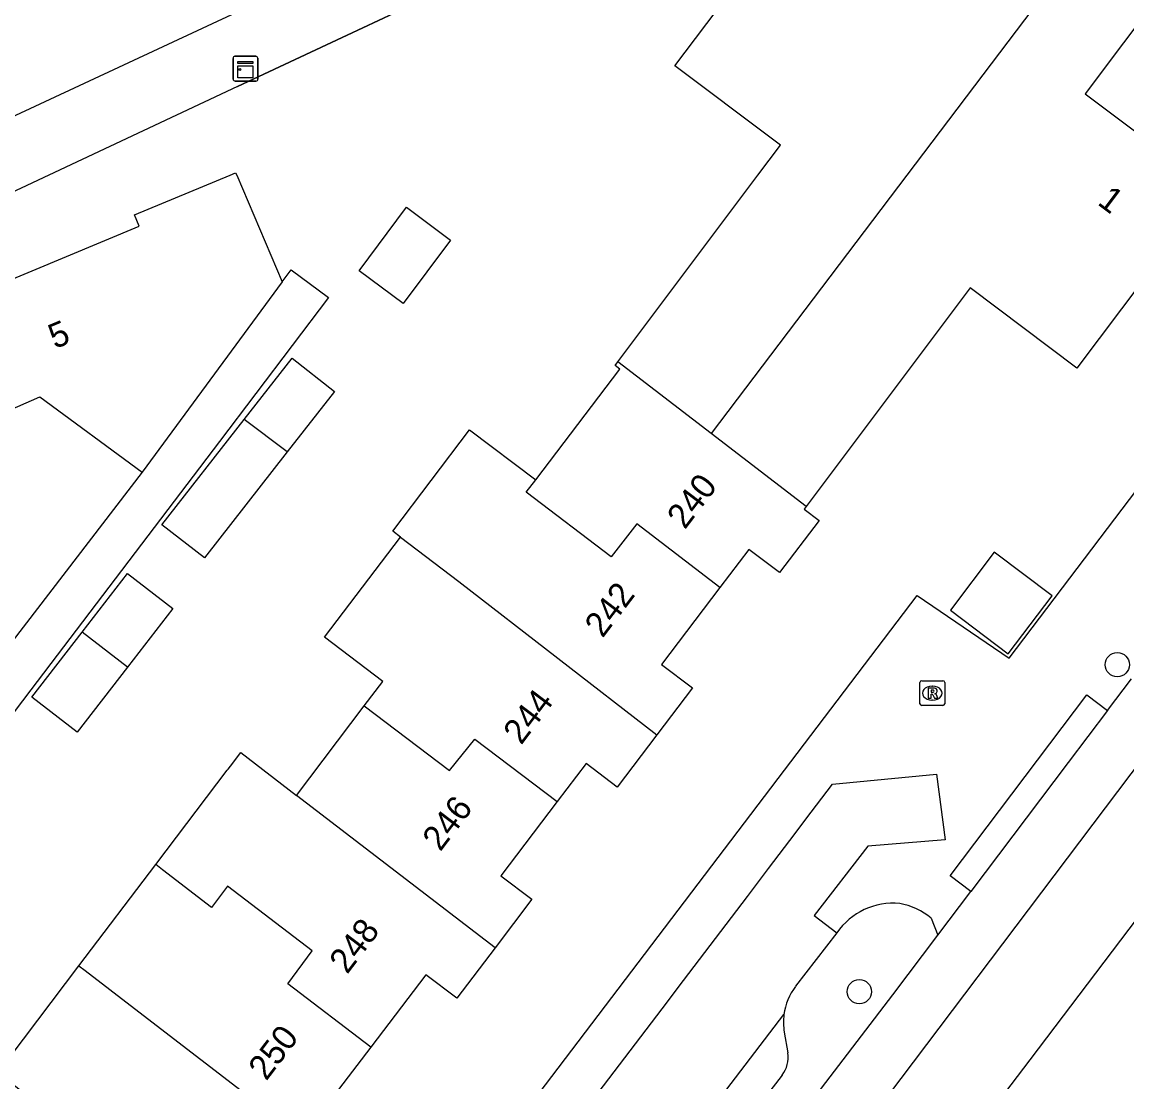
# Model space of a CAD drawing. Extents: x 158474 to 159560, y 388525 to 389605.
# Drawn here: x 158703.27 to 158747.84, y 388963.42 to 389006.17 of the extents above; entities that cross this region are included whole.
import ezdxf

# ---------------------------------------------------------------- set-up
doc = ezdxf.new("R2010")
doc.units = 0
for name, color, linetype in [('IMGEO_Boom', 7, 'Continuous'), ('IMGEO_Kast', 7, 'Continuous'), ('IMGEO_Muur', 7, 'Continuous'), ('IMGEO_Pand', 7, 'Continuous'), ('IMGEO_Pand_nummerreeks', 7, 'Continuous'), ('IMGEO_Parkeervlak_open', 7, 'Continuous'), ('IMGEO_Rijbaan_lokaal_gesloten', 7, 'Continuous'), ('IMGEO_Rijbaan_lokaal_open', 7, 'Continuous'), ('IMGEO_Rioolput', 7, 'Continuous'), ('IMGEO_Voetpad_open', 7, 'Continuous')]:
    doc.layers.add(name, color=color, linetype=linetype)

msp = doc.modelspace()

# ---------------------------------------------------------------- linework, layer by layer
at = {"layer": 'IMGEO_Boom'}
for centre in [(158747.456, 388980.254), (158737.05, 388967.063)]:
    msp.add_circle(centre, 0.489, dxfattribs=at)
at = {"layer": 'IMGEO_Kast'}
for p, q in [((158711.782, 389003.869), (158711.782, 389004.71)), ((158711.782, 389004.71), (158711.782, 389003.869)), ((158711.857, 389004.794), (158712.698, 389004.794)), ((158712.698, 389004.794), (158711.857, 389004.794)), ((158712.782, 389004.719), (158712.782, 389003.878)), ((158712.782, 389003.878), (158712.782, 389004.719)), ((158712.707, 389003.794), (158711.866, 389003.794)), ((158711.866, 389003.794), (158712.707, 389003.794))]:
    msp.add_line(p, q, dxfattribs=at)
for points in [[(158711.977, 389004.584), (158712.577, 389004.584), (158712.577, 389004.499), (158711.977, 389004.499), (158711.977, 389004.584)], [(158711.977, 389004.409), (158712.577, 389004.409), (158712.577, 389003.92), (158711.977, 389003.92), (158711.977, 389004.409)]]:
    msp.add_lwpolyline(points, dxfattribs=at)
msp.add_circle((158712.061, 389004.258), 0.0377, dxfattribs=at)
for centre, start, end in [((158711.86, 389004.716), 92.4484, 184.2845), ((158711.86, 389004.716), 92.4484, 184.2845), ((158712.704, 389004.716), 2.4484, 94.2845), ((158712.704, 389004.716), 2.4484, 94.2845), ((158711.86, 389003.872), 182.4484, 274.2845), ((158711.86, 389003.872), 182.4484, 274.2845), ((158712.704, 389003.872), 272.4484, 4.2845), ((158712.704, 389003.872), 272.4484, 4.2845)]:
    msp.add_arc(centre, 0.0779, start, end, dxfattribs=at)
at = {"layer": 'IMGEO_Muur'}
for points in [[(158711.965, 389003.575), (158727.129, 389010.69)], [(158743.09, 388980.515), (158750.106, 388989.756)], [(158739.383, 388983.04), (158743.09, 388980.515)]]:
    msp.add_lwpolyline(points, dxfattribs=at)
at = {"layer": 'IMGEO_Pand'}
for points in [[(158727.301, 388992.469), (158732.958, 389000), (158733.869, 389001.213), (158733.606, 389001.411), (158729.608, 389004.414), (158731.727, 389007.235), (158729.16, 389009.164), (158731.846, 389012.74), (158734.413, 389010.812), (158735.01, 389011.606), (158740.151, 389007.745), (158744.781, 389013.909)], [(158747.786, 389011.652), (158738.963, 389000.001), (158731.072, 388989.581)], [(158750.765, 389009.414), (158746.163, 389003.286), (158750.537, 389000), (158751.266, 388999.452), (158745.829, 388992.213), (158741.521, 388995.449), (158734.905, 388986.641)], [(158697.972, 388974.859), (158693.313, 388986.054), (158691.392, 388990.67), (158699.313, 388993.966), (158699.183, 388994.278), (158707.994, 388997.945), (158707.807, 388998.396), (158711.662, 389000), (158711.887, 389000.094), (158711.928, 389000), (158713.764, 388995.692)], [(158718.645, 388994.825), (158716.874, 388996.146), (158718.783, 388998.704), (158720.554, 388997.383), (158718.645, 388994.825)], [(158713.764, 388995.692), (158708.118, 388988.02)], [(158712.233, 388990.146), (158714.164, 388992.617), (158715.878, 388991.277), (158713.97, 388988.835)], [(158723.992, 388987.709), (158727.383, 388992.179), (158727.192, 388992.324), (158727.301, 388992.469)], [(158731.072, 388989.581), (158727.301, 388992.469)], [(158701.259, 388979.105), (158697.306, 388988.133), (158703.989, 388991.059), (158708.118, 388988.02)], [(158713.97, 388988.835), (158710.627, 388984.558), (158708.913, 388985.898), (158712.233, 388990.146)], [(158713.97, 388988.835), (158712.233, 388990.146)], [(158718.532, 388985.401), (158718.222, 388985.636), (158721.328, 388989.73), (158723.992, 388987.709)], [(158734.905, 388986.641), (158731.072, 388989.581)], [(158731.422, 388983.368), (158728.07, 388985.94), (158727.04, 388984.6), (158723.611, 388987.207), (158723.992, 388987.709)], [(158734.905, 388986.641), (158734.824, 388986.533), (158735.427, 388986.076), (158733.826, 388983.966), (158732.588, 388984.905), (158731.422, 388983.368)], [(158717.077, 388978.593), (158717.826, 388979.582), (158715.472, 388981.367), (158718.532, 388985.401)], [(158718.532, 388985.401), (158720.886, 388983.615), (158728.878, 388977.43)], [(158740.724, 388982.458), (158743.054, 388980.69), (158744.825, 388983.025), (158742.495, 388984.793), (158740.724, 388982.458)], [(158705.688, 388981.559), (158707.524, 388983.93), (158709.352, 388982.514), (158707.529, 388980.16)], [(158731.422, 388983.368), (158729.069, 388980.266), (158730.314, 388979.322), (158728.878, 388977.43)], [(158707.529, 388980.16), (158705.494, 388977.531), (158703.666, 388978.947), (158705.688, 388981.559)], [(158707.529, 388980.16), (158705.688, 388981.559)], [(158714.338, 388974.983), (158717.077, 388978.593)], [(158717.077, 388978.593), (158720.51, 388975.99), (158721.53, 388977.25), (158724.858, 388974.731)], [(158728.878, 388977.43), (158727.278, 388975.32), (158726.025, 388976.27), (158724.858, 388974.731)], [(158708.661, 388972.191), (158711.548, 388975.996), (158711.582, 388976.04), (158711.676, 388976.164), (158712.089, 388976.708), (158714.338, 388974.983)], [(158722.352, 388968.836), (158714.338, 388974.983)], [(158724.858, 388974.731), (158722.588, 388971.739), (158723.836, 388970.793), (158722.352, 388968.836)], [(158705.561, 388968.105), (158708.661, 388972.191)], [(158717.344, 388964.831), (158713.99, 388967.38), (158714.98, 388968.71), (158711.555, 388971.315), (158710.909, 388970.464), (158708.933, 388971.982), (158708.661, 388972.191)], [(158722.352, 388968.836), (158720.806, 388966.799), (158719.556, 388967.748), (158717.344, 388964.831)], [(158704.538, 388962.065), (158702.279, 388963.779), (158702.783, 388964.442), (158705.561, 388968.105)], [(158705.561, 388968.105), (158705.811, 388967.916), (158707.811, 388966.38), (158715.841, 388960.214)], [(158717.344, 388964.831), (158716.04, 388963.113), (158717.309, 388962.15), (158715.841, 388960.214)]]:
    msp.add_lwpolyline(points, dxfattribs=at)
at = {"layer": 'IMGEO_Parkeervlak_open'}
for points in [[(158734.02, 388965.43), (158734.16, 388964.591)], [(158733.937, 388963.699), (158726.44, 388953.972), (158720.077, 388945.608), (158718.838, 388943.917), (158715.346, 388939.387)]]:
    msp.add_lwpolyline(points, dxfattribs=at)
for centre, radius, start, end in [((158736.425, 388965.826), 2.438, 172.593, 189.3436), ((158733.03, 388964.4), 1.146, 322.3053, 9.6222)]:
    msp.add_arc(centre, radius, start, end, dxfattribs=at)
at = {"layer": 'IMGEO_Rijbaan_lokaal_gesloten'}
for points in [[(158816.351, 389056.585), (158812.361, 389054.997), (158810.132, 389053.866), (158806.876, 389051.639), (158804.716, 389049.617), (158803.379, 389048.28), (158800.43, 389044.703), (158777.642, 389014.753), (158751.605, 388980.623), (158732.013, 388954.68), (158705.771, 388920.107), (158682.617, 388890.402), (158665.532, 388870.907), (158651.596, 388856.454), (158651.514, 388856.372), (158649.845, 388858.063)], [(158712.518, 388923.153), (158723.001, 388936.936), (158727.97, 388943.305), (158743.945, 388964.31), (158762.193, 388988.396), (158765.967, 388993.384)], [(158747.062, 388978.408), (158748.035, 388979.689)], [(158747.062, 388978.408), (158745.469, 388976.31), (158741.547, 388971.105)], [(158740.215, 388969.338), (158741.547, 388971.105)], [(158716.584, 388938.409), (158720.2, 388943.157), (158728.254, 388953.652), (158738.401, 388966.931), (158740.215, 388969.338)]]:
    msp.add_lwpolyline(points, dxfattribs=at)
at = {"layer": 'IMGEO_Rijbaan_lokaal_open'}
for points in [[(158716.887, 389008.886), (158697.829, 389000), (158696.565, 388999.409)], [(158735.969, 388975.432), (158740.164, 388975.838), (158740.511, 388973.193), (158737.398, 388972.934), (158735.223, 388970.142), (158736.142, 388969.438)], [(158736.142, 388969.438), (158734.479, 388967.28)], [(158711.364, 388936.493), (158734.008, 388966.14)]]:
    msp.add_lwpolyline(points, dxfattribs=at)
for centre, radius, start, end in [((149457.273, 396017.299), 11648.266, 322.3566392, 322.8040999), ((158736.384, 388965.825), 2.397, 142.6434, 172.4599)]:
    msp.add_arc(centre, radius, start, end, dxfattribs=at)
at = {"layer": 'IMGEO_Rioolput'}
for p, q in [((158739.493, 388978.681), (158739.493, 388979.533)), ((158739.568, 388979.607), (158740.42, 388979.607)), ((158740.494, 388979.533), (158740.494, 388978.681)), ((158739.981, 388979.387), (158740.006, 388979.387)), ((158740.42, 388978.607), (158739.568, 388978.607)), ((158740.004, 388978.827), (158739.979, 388978.827))]:
    msp.add_line(p, q, dxfattribs=at)
for points in [[(158739.493, 388978.681), (158739.493, 388979.533)], [(158739.568, 388979.607), (158740.42, 388979.607)], [(158740.494, 388979.533), (158740.494, 388978.681)], [(158740.082, 388979.305), (158739.83, 388979.307), (158739.83, 388978.907)], [(158739.83, 388978.907), (158739.954, 388978.907), (158739.954, 388979.069), (158739.965, 388979.069)], [(158740.008, 388979.226), (158739.954, 388979.226), (158739.954, 388979.145)], [(158739.954, 388979.145), (158740.006, 388979.145)], [(158740.012, 388979.04), (158740.083, 388978.907), (158740.223, 388978.907), (158740.158, 388979.033)], [(158740.42, 388978.607), (158739.568, 388978.607)]]:
    msp.add_lwpolyline(points, dxfattribs=at)
for centre, radius, start, end in [((158739.57, 388979.531), 0.0765, 91.552, 178.448), ((158739.57, 388979.531), 0.0765, 91.552, 178.448), ((158740.418, 388979.531), 0.0765, 1.552, 88.448), ((158740.418, 388979.531), 0.0765, 1.552, 88.448), ((158739.964, 388979.016), 0.0533, 26.0293, 88.6989), ((158739.99, 388979.334), 0.19, 274.7715, 282.9687), ((158740.014, 388979.13), 0.0964, 77.0061, 93.1865), ((158740.028, 388979.187), 0.0378, 276.6634, 79.6772), ((158740.081, 388979.195), 0.109, 350.3612, 89.416), ((158740.079, 388979.195), 0.112, 277.5842, 350.9817), ((158740.063, 388978.98), 0.108, 29.5134, 73.7905), ((158739.57, 388978.683), 0.0765, 181.552, 268.448), ((158739.57, 388978.683), 0.0765, 181.552, 268.448), ((158740.418, 388978.683), 0.0765, 271.552, 358.448), ((158740.418, 388978.683), 0.0765, 271.552, 358.448)]:
    msp.add_arc(centre, radius, start, end, dxfattribs=at)
for centre, major_axis, ratio, start_param, end_param in [((158739.98, 388979.107), (-0.387, 0.002), 0.722429, 4.712389, 7.853982), ((158740.005, 388979.107), (-0.39, 0.002), 0.717154, 1.570796, 4.712389)]:
    msp.add_ellipse(centre, major_axis=major_axis, ratio=ratio, start_param=start_param, end_param=end_param, dxfattribs=at)
at = {"layer": 'IMGEO_Voetpad_open'}
for points in [[(158738.552, 389016.051), (158727.129, 389010.69), (158711.965, 389003.575), (158704.348, 389000), (158690.257, 388993.388), (158645.827, 388974.583)], [(158713.131, 388948.486), (158739.383, 388983.04), (158743.09, 388980.515), (158750.106, 388989.756), (158755.282, 388996.514)], [(158713.764, 388995.692), (158714.121, 388996.177), (158715.635, 388995.063), (158711.23, 388989.259), (158703.628, 388979.242), (158692.27, 388964.276), (158692.13, 388964.091), (158692.258, 388963.992)], [(158708.118, 388988.02), (158701.259, 388979.105)], [(158741.547, 388971.105), (158740.717, 388971.732), (158746.232, 388979.035), (158747.062, 388978.408)], [(158739.954, 388970.029), (158740.215, 388969.338)]]:
    msp.add_lwpolyline(points, dxfattribs=at)
for centre, radius, start, end in [((158738.43, 388967.852), 2.784, 84.9138, 145.2684), ((158738.158, 388967.847), 2.826, 50.5414, 79.4199)]:
    msp.add_arc(centre, radius, start, end, dxfattribs=at)

# ---------------------------------------------------------------- texts
at = {"layer": 'IMGEO_Pand_nummerreeks'}
for s, rotation, p in [('1', 323.0816, (158746.616, 388998.844)), ('5', 22.5963, (158704.595, 388992.977)), ('240', 52.8152, (158730.011, 388985.677)), ('242', 52.8152, (158726.69, 388981.3)), ('244', 52.8178, (158723.406, 388976.986)), ('246', 52.8178, (158720.143, 388972.685)), ('248', 52.8152, (158716.386, 388967.739)), ('250', 52.8152, (158713.122, 388963.436))]:
    msp.add_text(s, height=1, rotation=rotation, dxfattribs=at).set_placement(p)

doc.saveas('drawing.dxf')
